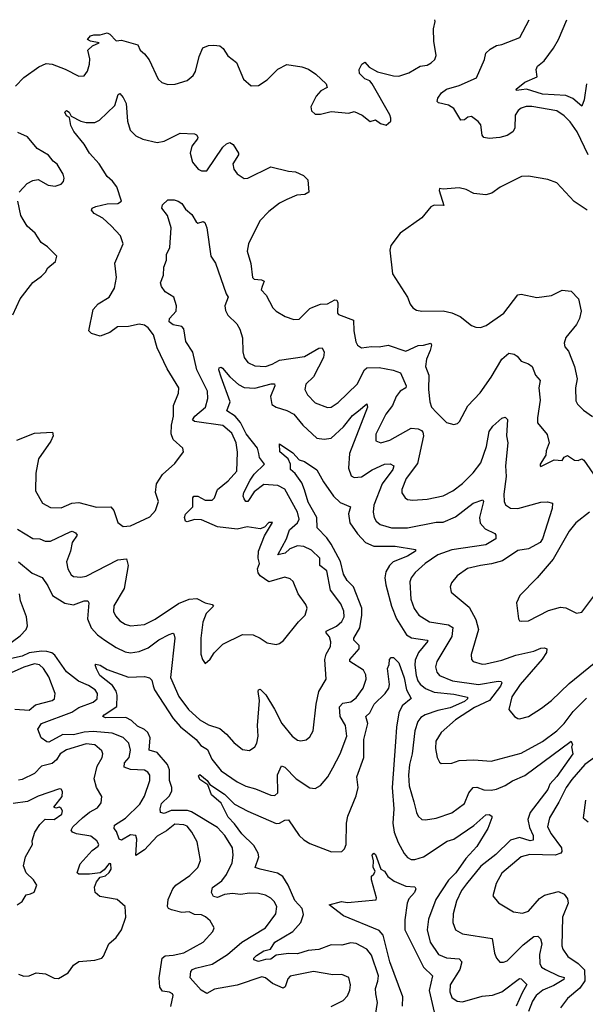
# Model space of a CAD drawing. Extents: x 1954683 to 2060285, y 904798 to 1016299.
# Tile 338 of 472: x 1986162 to 1989345, y 1010715 to 1016256. Entities that reach past the tile are written whole.
import ezdxf

# ---------------------------------------------------------------- set-up
doc = ezdxf.new("R2010")
doc.units = 0

msp = doc.modelspace()

# ---------------------------------------------------------------- linework, layer by layer
at = {"layer": '0CON10XD'}
for points in [[(1986138.1, 1015881.9), (1986185, 1015931.1), (1986269.8, 1015990.2), (1986310.6, 1016009.4), (1986345, 1016005.5), (1986417.6, 1015977.6), (1986495, 1015938), (1986525, 1015940), (1986543, 1015967), (1986554.2, 1016005), (1986555.7, 1016035), (1986546.2, 1016085), (1986571.2, 1016108.8), (1986610, 1016125), (1986560, 1016135), (1986542.5, 1016145), (1986560, 1016165), (1986578.3, 1016171.7), (1986615, 1016170), (1986655, 1016181.1), (1986668.8, 1016175), (1986705, 1016137.5), (1986735, 1016140), (1986827.5, 1016115), (1986840, 1016085), (1986864.2, 1016064.2), (1986889.7, 1016029.7), (1986940.8, 1015920.8), (1986962.3, 1015902.3), (1986995, 1015891.2), (1987036.1, 1015893.9), (1987105, 1015914.2), (1987138.7, 1015941.3), (1987152, 1015965), (1987171.2, 1016048.8), (1987192.7, 1016097.3), (1987225, 1016110.6), (1987255, 1016112.5), (1987288.1, 1016108.1), (1987306.7, 1016093.3), (1987332.4, 1016052.4), (1987382, 1016015), (1987421.2, 1015921.2), (1987465, 1015883.8), (1987505, 1015886.2), (1987555, 1015918), (1987615, 1015976.7), (1987665, 1016004), (1987750.7, 1015990.7), (1987786.7, 1015976.7), (1987828.8, 1015948.8), (1987885.9, 1015895.9), (1987893.3, 1015875), (1987856.7, 1015855), (1987831.2, 1015825), (1987801.2, 1015765), (1987805, 1015742.5), (1987825, 1015723.8), (1987855, 1015724), (1987915, 1015740), (1988015, 1015730), (1988045, 1015740), (1988088.8, 1015718.8), (1988135, 1015683.3), (1988165, 1015692.5), (1988192.3, 1015672.3), (1988225, 1015662.5), (1988250, 1015685), (1988251.7, 1015701.7), (1988245, 1015720), (1988145.7, 1015895.7), (1988132.3, 1015912.3), (1988105, 1015923.8), (1988075, 1015953.3), (1988072.5, 1015975), (1988087.5, 1016005), (1988105, 1016016.2), (1988129.5, 1015989.5), (1988175, 1015962), (1988265, 1015940), (1988295, 1015938.1), (1988352.6, 1015957.4), (1988415.6, 1015994.4), (1988455, 1016000.8), (1988477.4, 1016012.6), (1988498, 1016032), (1988506.7, 1016055), (1988493.1, 1016135), (1988490, 1016205), (1988500, 1016245), (1988498.5, 1016255.4)], [(1989361.3, 1015495), (1989299.6, 1015625), (1989261.1, 1015681.1), (1989227.3, 1015715), (1989185, 1015742.4), (1989045, 1015767.7), (1989012.8, 1015767.2), (1988985, 1015758.1), (1988967.5, 1015745), (1988950.7, 1015719.3), (1988948.9, 1015645), (1988938.1, 1015625), (1988905, 1015603.8), (1988865, 1015593.2), (1988805, 1015586.9), (1988773.9, 1015593.9), (1988765.5, 1015605.5), (1988757.5, 1015665), (1988742.5, 1015682.5), (1988705, 1015710.6), (1988685, 1015707.5), (1988665, 1015692.9), (1988645, 1015691.4), (1988605, 1015756.9), (1988575, 1015774.5), (1988518.5, 1015788.5), (1988510.8, 1015795), (1988514.4, 1015815), (1988536.7, 1015845), (1988564.3, 1015865.7), (1988635, 1015886.4), (1988732.1, 1015927.9), (1988777.3, 1016032.7), (1988785, 1016067.5), (1988809.7, 1016090.3), (1988845, 1016111.4), (1988875, 1016116.5), (1988976.2, 1016155), (1989029.1, 1016255.8)], [(1989352.5, 1015895), (1989339.5, 1015805), (1989325, 1015768.8), (1989275, 1015812.9), (1989235, 1015829.4), (1989105, 1015837.6), (1989015, 1015865.2), (1988957.5, 1015857.5), (1988956.2, 1015865), (1989005.5, 1015905), (1989074, 1015935), (1989068.5, 1015975), (1989075.7, 1015995), (1989113.3, 1016025), (1989166.5, 1016095), (1989195.4, 1016145), (1989240.9, 1016256)], [(1986145, 1013889.1), (1986245, 1013930), (1986345.7, 1013935.7), (1986350.8, 1013915), (1986336.9, 1013885), (1986267.5, 1013785), (1986252.5, 1013705), (1986250.8, 1013605), (1986290, 1013535), (1986335, 1013510.5), (1986395, 1013509.5), (1986455.5, 1013534.5), (1986495, 1013540), (1986595, 1013512.9), (1986674.1, 1013514.1), (1986692, 1013495), (1986715, 1013426.7), (1986745, 1013404.3), (1986785, 1013408.1), (1986895, 1013459.2), (1986925.4, 1013494.6), (1986942.2, 1013545), (1986926.7, 1013595), (1986930.9, 1013645), (1986965, 1013696), (1987035, 1013759.2), (1987084, 1013825), (1987080, 1013845), (1987025, 1013894.2), (1987014.5, 1013925), (1987015.5, 1013975), (1987026.9, 1014025), (1987027.3, 1014085), (1987055.4, 1014154.6), (1987057.1, 1014185), (1986991.7, 1014291.7), (1986935, 1014408.8), (1986915, 1014482), (1986885, 1014522.5), (1986865, 1014537.5), (1986835, 1014542.9), (1986775, 1014529.1), (1986713.2, 1014526.8), (1986670, 1014495), (1986615, 1014474.2), (1986565, 1014490.8), (1986550, 1014505), (1986575, 1014626), (1986603.1, 1014656.9), (1986664.5, 1014695.5), (1986695.6, 1014745), (1986706.7, 1014805), (1986697.1, 1014885), (1986744.3, 1014995), (1986729.2, 1015039.2), (1986676.2, 1015096.2), (1986628.9, 1015138.9), (1986580, 1015165), (1986566, 1015185), (1986570, 1015195), (1986590, 1015205), (1986655, 1015219.6), (1986715, 1015221.5), (1986734.2, 1015235), (1986707.9, 1015315), (1986685, 1015346.7), (1986655, 1015373.1), (1986610, 1015445), (1986554.4, 1015505), (1986524.3, 1015555), (1986466.6, 1015626.6), (1986450.1, 1015660.1), (1986441.2, 1015705), (1986425, 1015715.8), (1986415.7, 1015735), (1986425.8, 1015745), (1986440, 1015735), (1986452.3, 1015712.3), (1986506.7, 1015685), (1986535, 1015676.9), (1986585, 1015677.1), (1986610.2, 1015689.8), (1986697.8, 1015772.2), (1986715.9, 1015834.1), (1986725, 1015841.2), (1986745, 1015818.6), (1986761.8, 1015785), (1986769.1, 1015685), (1986783.8, 1015635), (1986815, 1015602.1), (1986855.5, 1015584.5), (1986935, 1015564.6), (1986975, 1015573.3), (1987065, 1015618.1), (1987145, 1015613.1), (1987157.3, 1015607.3), (1987164.6, 1015595), (1987162.8, 1015585), (1987130, 1015545), (1987121.5, 1015505), (1987135, 1015453.8), (1987166.7, 1015415), (1987185.7, 1015405.7), (1987215, 1015405.8), (1987305, 1015538.1), (1987325, 1015557.5), (1987345, 1015564.2), (1987363.4, 1015553.4), (1987394.2, 1015505), (1987394, 1015495), (1987361.9, 1015445), (1987367.1, 1015415), (1987385, 1015388), (1987425, 1015362), (1987445, 1015364.2), (1987575, 1015428.9), (1987675, 1015403.3), (1987715, 1015399.4), (1987758.3, 1015378.3), (1987783.3, 1015355), (1987790, 1015285), (1987766.8, 1015273.2), (1987721.7, 1015268.3), (1987665, 1015244.4), (1987625, 1015222.9), (1987565, 1015177.5), (1987514.2, 1015125), (1987449.2, 1014995), (1987443, 1014953), (1987463.2, 1014883.2), (1987472.2, 1014805), (1987481.2, 1014795), (1987521.9, 1014791.9), (1987536.9, 1014785), (1987526.7, 1014755), (1987520.8, 1014735), (1987548.8, 1014705), (1987586.7, 1014635), (1987605, 1014616.7), (1987655.8, 1014585.8), (1987705, 1014568), (1987735, 1014571.2), (1987795, 1014630), (1987811.1, 1014638.9), (1987855, 1014654.3), (1987895, 1014657.8), (1987935, 1014679.2), (1987947.5, 1014677.5), (1987952.5, 1014662.5), (1987951.4, 1014605), (1987956.6, 1014596.6), (1988040, 1014565), (1988042.2, 1014505), (1988053, 1014443), (1988063.3, 1014425), (1988085, 1014410), (1988142.5, 1014417.5), (1988185.3, 1014415.3), (1988235, 1014424.5), (1988335, 1014390.4), (1988405, 1014421.8), (1988435, 1014423.8), (1988476.4, 1014436.4), (1988479.5, 1014425), (1988472.5, 1014395), (1988452, 1014345), (1988445.4, 1014305), (1988465.4, 1014255), (1988462.9, 1014175), (1988469.5, 1014105), (1988480.6, 1014075), (1988507.8, 1014045), (1988565, 1013989.2), (1988605, 1013978), (1988625.5, 1013984.5), (1988637.1, 1013995), (1988685, 1014082.5), (1988753.5, 1014156.5), (1988815.3, 1014244.7), (1988875, 1014345.5), (1988915, 1014380), (1988944.1, 1014374.1), (1988962.7, 1014362.7), (1988984.6, 1014334.6), (1989025, 1014320), (1989047.1, 1014305), (1989065.6, 1014255), (1989090.8, 1014225), (1989082.9, 1014185), (1989091.1, 1014115), (1989075.5, 1014015), (1989076.7, 1013986.7), (1989130.9, 1013920.9), (1989141.4, 1013875), (1989125, 1013830), (1989124, 1013805), (1989091.1, 1013755), (1989090.8, 1013745), (1989095, 1013742.2), (1989170.9, 1013779.1), (1989214.5, 1013775.5), (1989225.5, 1013795), (1989245, 1013803.8), (1989285, 1013778), (1989304.5, 1013775.5), (1989325, 1013784), (1989337.9, 1013777.9), (1989409.2, 1013675)], [(1986158, 1015285), (1986203.8, 1015335), (1986235, 1015351.2), (1986266.1, 1015356.1), (1986322.5, 1015325), (1986360.5, 1015319.5), (1986395, 1015330), (1986407.5, 1015345), (1986412, 1015365), (1986406.8, 1015386.8), (1986373.6, 1015443.6), (1986350.5, 1015460.5), (1986324.2, 1015494.2), (1986260.6, 1015530.6), (1986205, 1015596.7), (1986150.9, 1015620.9)], [(1989355, 1015184), (1989283.4, 1015233.4), (1989185, 1015338.8), (1989135, 1015356), (1989025.7, 1015375.7), (1988985.8, 1015374.2), (1988865.8, 1015314.2), (1988819.7, 1015280.3), (1988785, 1015270), (1988717.7, 1015277.7), (1988675, 1015301.2), (1988635, 1015310), (1988545, 1015302.5), (1988525, 1015306.7), (1988522.5, 1015295), (1988550, 1015210), (1988495, 1015212.5), (1988475, 1015202.5), (1988425, 1015141.2), (1988302.5, 1015055), (1988251.2, 1014985), (1988245, 1014960), (1988260, 1014825), (1988344.2, 1014694.2), (1988359.2, 1014655), (1988374.5, 1014634.5), (1988395, 1014621.4), (1988425, 1014616.7), (1988545, 1014617.8), (1988595, 1014605.6), (1988641.2, 1014585), (1988704.3, 1014534.3), (1988730, 1014525), (1988755, 1014524), (1988786.7, 1014535), (1988886.2, 1014605), (1988965, 1014708), (1988985, 1014710.8), (1989072.3, 1014692.3), (1989155, 1014704), (1989215, 1014734.2), (1989265, 1014729.2), (1989308, 1014685), (1989322, 1014615), (1989312.5, 1014575), (1989295, 1014540), (1989235, 1014466.7), (1989226.2, 1014435), (1989230, 1014415), (1989250.7, 1014390.7), (1989283.8, 1014305), (1989299.2, 1014235), (1989290, 1014185), (1989291.7, 1014111.7), (1989301.7, 1014091.7), (1989335, 1014058), (1989385, 1014023.8)], [(1986122.5, 1014595), (1986164.5, 1014685.5), (1986235, 1014776.7), (1986285, 1014813.3), (1986307.5, 1014835), (1986320.7, 1014859.3), (1986362.5, 1014895), (1986370, 1014925), (1986318.3, 1014978.3), (1986283, 1015003), (1986248, 1015055), (1986204, 1015095), (1986180.7, 1015130.7), (1986168.6, 1015155), (1986150.8, 1015235)], [(1986972.7, 1014862.7), (1986987.9, 1014902.1), (1986988.6, 1014935), (1987006.6, 1014973.4), (1987014.6, 1015084.6), (1986994.4, 1015155), (1986962.5, 1015195), (1986965.5, 1015215), (1986995, 1015241.6), (1987031.7, 1015241.7), (1987054.5, 1015234.5), (1987075, 1015220.8), (1987095, 1015190), (1987130.2, 1015160.2), (1987155, 1015118), (1987165, 1015111.9), (1987195, 1015120), (1987203.3, 1015115), (1987216, 1015085), (1987238.2, 1014925), (1987264.4, 1014885), (1987323.8, 1014713.8), (1987335.8, 1014695), (1987316.2, 1014645), (1987320.2, 1014620.2), (1987334, 1014594), (1987384.7, 1014544.7), (1987400.4, 1014515), (1987415.3, 1014465), (1987417.9, 1014387.9), (1987425.5, 1014355), (1987446.7, 1014326.7), (1987485, 1014308.2), (1987545, 1014305.3), (1987581.9, 1014318.1), (1987625, 1014340.6), (1987765, 1014361.6), (1987845, 1014407.9), (1987865, 1014410), (1987874.6, 1014385), (1987872.5, 1014355), (1987815, 1014246.2), (1987772.7, 1014205), (1987766.5, 1014175), (1987781.1, 1014145), (1987825, 1014100), (1987895, 1014073.6), (1987915, 1014076.5), (1987955, 1014101.2), (1988061.2, 1014205), (1988102.9, 1014285), (1988115, 1014296.1), (1988185, 1014299.6), (1988264.3, 1014284.3), (1988305, 1014269.1), (1988337.5, 1014195), (1988334.7, 1014185.3), (1988303.9, 1014165), (1988280, 1014135), (1988260.7, 1014085), (1988223.5, 1014036.5), (1988167, 1013923), (1988166.8, 1013886.8), (1988195, 1013874.4), (1988245, 1013890), (1988365, 1013957.3), (1988404.1, 1013954.1), (1988424.3, 1013945), (1988431.5, 1013935), (1988434.7, 1013915), (1988400.6, 1013759.4), (1988338, 1013675), (1988313.2, 1013613.2), (1988313.6, 1013593.6), (1988330.8, 1013565), (1988345.5, 1013555.5), (1988375, 1013551.5), (1988455, 1013558.2), (1988545, 1013576.4), (1988600, 1013605), (1988654.1, 1013645.9), (1988713.6, 1013706.4), (1988757.5, 1013762.5), (1988790, 1013855), (1988805, 1013938.8), (1988825, 1013968), (1988875, 1014014.2), (1988895, 1014019.2), (1988906.6, 1014006.6), (1988902.1, 1013915), (1988908.5, 1013875), (1988896.7, 1013745), (1988900, 1013685), (1988886.9, 1013586.9), (1988888.2, 1013545), (1988895.5, 1013525.5), (1988925, 1013506.9), (1988965, 1013504.6), (1989095, 1013541.5), (1989132.2, 1013542.2), (1989160, 1013535), (1989159.1, 1013505), (1989104.7, 1013335), (1989092.2, 1013315), (1989025, 1013279.2), (1988965, 1013269.3), (1988878.5, 1013211.5), (1988816.8, 1013193.2), (1988754.8, 1013185.2), (1988682.9, 1013167.1), (1988623.8, 1013126.2), (1988592.4, 1013087.6), (1988584.2, 1013064.2), (1988590, 1013035), (1988691.1, 1012951.1), (1988729.5, 1012880.5), (1988744.6, 1012825), (1988703.1, 1012683.1), (1988704.3, 1012655), (1988715, 1012644.4), (1988765, 1012629.4), (1988785, 1012630.5), (1988875, 1012651.3), (1988955, 1012680.6), (1989055, 1012702.9), (1989095, 1012719), (1989115, 1012720.9), (1989128.6, 1012715), (1989127.9, 1012695), (1989103.2, 1012656.8), (1988978.5, 1012515), (1988931.8, 1012445), (1988915.8, 1012375), (1988946.7, 1012335), (1988965, 1012323.8), (1988975, 1012321.2), (1989025, 1012334.2), (1989098.9, 1012381.1), (1989155, 1012424.4), (1989255, 1012521.1), (1989395.5, 1012635)], [(1986149.3, 1013389.3), (1986235, 1013337.5), (1986275, 1013333.8), (1986305, 1013320.8), (1986335, 1013320.8), (1986445, 1013374.7), (1986457.1, 1013377.1), (1986475, 1013369.1), (1986484.5, 1013355), (1986457.2, 1013315), (1986447.3, 1013265), (1986425.4, 1013205), (1986432.5, 1013165), (1986452.2, 1013132.2), (1986465, 1013123.5), (1986505, 1013119.2), (1986535, 1013123.9), (1986715, 1013216), (1986762.1, 1013222.1), (1986772.2, 1013185), (1986750.5, 1013055), (1986692, 1012958), (1986690, 1012925), (1986701.1, 1012901.1), (1986725, 1012873.5), (1986755, 1012854.5), (1986785, 1012844.6), (1986865, 1012851.8), (1986925, 1012882.9), (1987055, 1012970.4), (1987115, 1012995.4), (1987158.5, 1012998.5), (1987205, 1012974.5), (1987245.7, 1012965), (1987252.9, 1012955), (1987211.2, 1012915), (1987191.8, 1012865), (1987181.4, 1012775), (1987182, 1012685), (1987190, 1012655), (1987205, 1012632.5), (1987233, 1012657), (1987257, 1012693), (1987305, 1012742), (1987415, 1012795.7), (1987475, 1012794), (1987516.1, 1012776.1), (1987555, 1012748.8), (1987605, 1012740.8), (1987625, 1012746), (1987646.8, 1012763.2), (1987731.9, 1012868.1), (1987768.1, 1012905), (1987779.4, 1012945), (1987772.2, 1012965), (1987730, 1013025), (1987700.8, 1013095), (1987685, 1013109.2), (1987655, 1013118.1), (1987565, 1013093.5), (1987515, 1013126.7), (1987503.8, 1013143.8), (1987500.6, 1013165), (1987511.1, 1013195), (1987504.1, 1013225), (1987506.2, 1013265), (1987538.9, 1013351.1), (1987585, 1013427.5), (1987565, 1013426.7), (1987539.2, 1013400.8), (1987515, 1013390.8), (1987441.3, 1013401.3), (1987385, 1013389.8), (1987275, 1013401.6), (1987185, 1013441.6), (1987145, 1013443.1), (1987105, 1013430.3), (1987094.7, 1013434.7), (1987089.8, 1013455), (1987095.8, 1013474.2), (1987136.8, 1013515), (1987137.2, 1013565), (1987142.5, 1013575), (1987165, 1013574.1), (1987205, 1013552.2), (1987245, 1013553.1), (1987258.6, 1013565), (1987275, 1013611.4), (1987335, 1013660.5), (1987383.5, 1013715), (1987387.4, 1013822.6), (1987379.5, 1013875), (1987355, 1013930), (1987305, 1013972.2), (1987145.2, 1013995.2), (1987135, 1014004), (1987147.6, 1014025), (1987207.2, 1014075), (1987221.5, 1014125), (1987219.7, 1014165), (1987158.8, 1014285), (1987135.4, 1014385), (1987097.8, 1014445), (1987085, 1014515.6), (1987075, 1014528.9), (1987025, 1014539), (1987002.3, 1014555), (1987005.3, 1014575), (1987042.3, 1014615), (1987044.5, 1014645), (1987029.4, 1014695), (1986980.8, 1014725), (1986959.2, 1014755), (1986954.2, 1014775), (1986970.9, 1014819.1), (1986972.7, 1014862.7)], [(1986155, 1013205.6), (1986231.3, 1013141.3), (1986287.4, 1013117.4), (1986320.5, 1013070.5), (1986346.7, 1013016.7), (1986415, 1012972.7), (1986465, 1012962.5), (1986525, 1012985.5), (1986545.5, 1012985.5), (1986550.6, 1012975), (1986544, 1012885), (1986563.8, 1012833.8), (1986599.5, 1012795), (1986640.5, 1012765), (1986705, 1012722.8), (1986755, 1012699.7), (1986785, 1012693.5), (1986835, 1012700.7), (1986885, 1012720.7), (1986945, 1012765.9), (1987003.1, 1012796.9), (1987023.3, 1012803.3), (1987029.9, 1012799.9), (1987035.3, 1012775.3), (1987010.3, 1012555), (1987057.8, 1012447.8), (1987112.3, 1012375), (1987175, 1012316.9), (1987225, 1012288.8), (1987287.4, 1012267.4), (1987325.7, 1012235), (1987367.8, 1012187.8), (1987415, 1012150), (1987455, 1012144), (1987485, 1012163.8), (1987495.6, 1012185), (1987503.5, 1012225), (1987500.7, 1012285), (1987511.2, 1012425), (1987504.7, 1012475.3), (1987505.9, 1012484.1), (1987515, 1012488.6), (1987546.9, 1012456.9), (1987596.7, 1012376.7), (1987637.9, 1012295), (1987695.6, 1012225), (1987725, 1012201.9), (1987745, 1012197.1), (1987775, 1012204.2), (1987795, 1012220), (1987813.1, 1012255), (1987831.1, 1012405), (1987845.5, 1012475), (1987887.5, 1012545), (1987879.2, 1012655), (1987887.1, 1012685), (1987910.9, 1012729.1), (1987913.8, 1012755), (1987905, 1012782.9), (1987886.5, 1012805), (1987886.7, 1012815), (1987945, 1012844), (1987975, 1012870), (1987987.3, 1012895), (1987986.9, 1012926.9), (1987969.1, 1012969.1), (1987912.1, 1013045), (1987890.8, 1013155), (1987850.2, 1013185), (1987850.9, 1013225), (1987805, 1013270.4), (1987762, 1013292), (1987725, 1013295.3), (1987681.7, 1013278.3), (1987656.7, 1013253.3), (1987614, 1013244), (1987664, 1013335), (1987680, 1013385), (1987725.3, 1013425), (1987734.3, 1013445), (1987726, 1013485), (1987653.3, 1013613.3), (1987615, 1013635.2), (1987535, 1013640), (1987481.5, 1013598.5), (1987445, 1013544.4), (1987435, 1013544), (1987425, 1013559.2), (1987420, 1013575), (1987423.3, 1013595), (1987458.3, 1013665), (1987481.3, 1013698.7), (1987540.4, 1013755), (1987511.5, 1013791.5), (1987507.4, 1013815), (1987500, 1013845), (1987437.4, 1013925), (1987405, 1013988.7), (1987373.8, 1014025), (1987328, 1014055), (1987347.2, 1014105), (1987295.4, 1014245), (1987282.9, 1014285), (1987285, 1014297.5), (1987295, 1014301.4), (1987304, 1014295), (1987345, 1014245.5), (1987393.7, 1014203.7), (1987425, 1014186.2), (1987485, 1014181.8), (1987576.3, 1014206.3), (1987596.6, 1014206.6), (1987597.5, 1014195), (1987572.9, 1014135), (1987581.3, 1014091.3), (1987605, 1014075.4), (1987665, 1014056.7), (1987705, 1014036.2), (1987755, 1013974.5), (1987835, 1013901.1), (1987875, 1013894.7), (1987915, 1013901.4), (1987985, 1013964.1), (1988035, 1014028.5), (1988068, 1014055), (1988115, 1014094), (1988119.7, 1014075), (1988017.4, 1013815), (1988013.1, 1013733.1), (1988028.3, 1013688.3), (1988045, 1013679.4), (1988085, 1013683.1), (1988146.5, 1013723.5), (1988215, 1013754.7), (1988247.1, 1013757.1), (1988266.9, 1013745), (1988262.9, 1013725), (1988201.9, 1013645), (1988154.7, 1013525), (1988151.3, 1013485), (1988157.7, 1013455), (1988169.1, 1013435), (1988191.1, 1013415), (1988255, 1013396), (1988345, 1013395.9), (1988505, 1013427.6), (1988545, 1013428.8), (1988615, 1013458.7), (1988715, 1013536.2), (1988768, 1013555), (1988772.5, 1013545), (1988749.4, 1013455), (1988752.7, 1013422.7), (1988781.1, 1013391.1), (1988835.8, 1013365), (1988842.5, 1013355), (1988842, 1013335), (1988785, 1013301.3), (1988595, 1013272), (1988515.5, 1013245), (1988444.6, 1013195), (1988388.5, 1013145), (1988365.5, 1013115), (1988357, 1013093), (1988362.5, 1012995), (1988383, 1012943), (1988408.5, 1012905), (1988467.7, 1012867.7), (1988575, 1012850.8), (1988599.6, 1012835), (1988593.3, 1012785), (1988509.2, 1012645), (1988502.5, 1012615), (1988510.5, 1012585), (1988524.4, 1012565), (1988597.5, 1012535), (1988745, 1012515.6), (1988854.1, 1012534.1), (1988871.8, 1012531.8), (1988875.3, 1012525), (1988867.8, 1012505), (1988806.5, 1012425), (1988721.5, 1012385), (1988615, 1012315.3), (1988534.4, 1012245), (1988504.6, 1012195.4), (1988502.2, 1012155), (1988510.8, 1012105), (1988525, 1012077.5), (1988535, 1012071.2), (1988595, 1012072.5), (1988635, 1012087.3), (1988718, 1012092), (1988816, 1012084), (1988985, 1012127.7), (1989104.4, 1012195), (1989185, 1012254.7), (1989225.9, 1012295), (1989277.3, 1012362.7), (1989351.3, 1012438.7)], [(1987765, 1013611.2), (1987749.5, 1013649.5), (1987711.7, 1013701.7), (1987685.8, 1013725), (1987685.5, 1013755.5), (1987673.8, 1013785), (1987625.6, 1013825), (1987625, 1013870), (1987698.6, 1013818.6), (1987735, 1013778.8), (1987765, 1013770), (1987835, 1013723.3), (1987872.5, 1013655), (1987928.2, 1013575), (1987965, 1013538.8), (1988023.8, 1013515), (1988012.7, 1013475), (1988020.8, 1013425), (1988062.3, 1013362.3), (1988107.8, 1013315), (1988155, 1013294.1), (1988275, 1013294), (1988388.8, 1013275), (1988389.4, 1013265), (1988345, 1013236.8), (1988264.5, 1013205.5), (1988242.7, 1013185), (1988221.7, 1013148.3), (1988216.9, 1013115), (1988221.8, 1013075), (1988254.7, 1012955.3), (1988283.1, 1012885), (1988339.2, 1012795), (1988367.8, 1012777.8), (1988454.4, 1012764.4), (1988458.8, 1012758.8), (1988406, 1012695), (1988388.5, 1012651.5), (1988385.3, 1012624.7), (1988392.7, 1012565), (1988402, 1012535), (1988415, 1012516.7), (1988445, 1012491.7), (1988495, 1012472), (1988605, 1012460.2), (1988683.1, 1012443.1), (1988682, 1012435), (1988665, 1012419.4), (1988585, 1012383), (1988515, 1012368.5), (1988443.1, 1012345), (1988419.8, 1012330.2), (1988402.7, 1012307.3), (1988385.3, 1012255), (1988371.2, 1012125), (1988356.4, 1012065), (1988349.7, 1012005), (1988354.7, 1011945), (1988380.4, 1011855), (1988394.6, 1011794.6), (1988405, 1011774), (1988425.5, 1011755.5), (1988445, 1011753.3), (1988505, 1011763.3), (1988595, 1011793.6), (1988665, 1011845.6), (1988688.9, 1011905), (1988714.7, 1011935.3), (1988735, 1011936.4), (1988775, 1011921.8), (1988815, 1011920.6), (1988846.3, 1011926.3), (1988895, 1011946.5), (1988935, 1011972.5), (1989005, 1012003.5), (1989265, 1012196.2), (1989272.5, 1012175), (1989267.5, 1012165), (1989275.6, 1012125), (1989185, 1011997.1), (1989145.9, 1011955), (1989134, 1011925), (1989034.8, 1011795.2), (1989022.3, 1011755), (1989031.1, 1011711.1), (1989051.9, 1011665), (1989051.8, 1011638.2), (1989035, 1011635.3), (1988975, 1011654.3), (1988925, 1011639.6), (1988841.8, 1011558.2), (1988757.6, 1011492.4), (1988675.9, 1011394.1), (1988648.2, 1011355), (1988621.3, 1011295), (1988600.8, 1011225), (1988599.1, 1011175), (1988614.2, 1011135), (1988655, 1011111.9), (1988820.8, 1011085), (1988833.7, 1011003.7), (1988845.6, 1010975.6), (1988865, 1010952), (1988885, 1010951.9), (1988905, 1010960.6), (1988995, 1011050.9), (1989055, 1011096.2), (1989078.6, 1011098.6), (1989093.3, 1011083.3), (1989100.6, 1011055), (1989087.4, 1010995), (1989089.2, 1010945), (1989099.1, 1010925), (1989121, 1010911), (1989195, 1010875.3), (1989226.5, 1010866.5), (1989225.4, 1010855), (1989168.6, 1010821.4), (1989105.5, 1010795), (1989068, 1010765), (1989047.5, 1010732.5), (1989025.9, 1010675)], [(1987915, 1010703.5), (1987982.7, 1010737.3), (1988006.2, 1010763.8), (1988020.5, 1010795), (1988024.5, 1010825), (1988015, 1010866.9), (1987975, 1010882.9), (1987925, 1010880.9), (1987815, 1010900.8), (1987685, 1010873.5), (1987670.7, 1010859.3), (1987655.6, 1010814.4), (1987645, 1010805.5), (1987585, 1010832.5), (1987545, 1010864.5), (1987525, 1010870.4), (1987385, 1010822.3), (1987258.7, 1010801.3), (1987215, 1010775.6), (1987183.3, 1010795), (1987122.2, 1010865), (1987125, 1010899.4), (1987135, 1010911.8), (1987152.1, 1010917.9), (1987245, 1010941.1), (1987331.6, 1010995), (1987411.8, 1011065), (1987546.2, 1011145), (1987603.3, 1011225), (1987610, 1011265), (1987595, 1011294.4), (1987575, 1011312.3), (1987545, 1011328.8), (1987505, 1011339.6), (1987455, 1011340.8), (1987405, 1011332.5), (1987358.9, 1011338.9), (1987314, 1011334), (1987275, 1011316.6), (1987252.8, 1011322.8), (1987241.6, 1011345), (1987247.4, 1011372.6), (1987299.3, 1011410.7), (1987325.3, 1011445), (1987357.7, 1011512.3), (1987363.9, 1011555), (1987360, 1011595), (1987316.8, 1011665), (1987275, 1011710.9), (1987128.5, 1011798.5), (1987105.4, 1011805.4), (1987065, 1011806.5), (1987014.3, 1011805.7), (1986975, 1011789.7), (1986954.7, 1011794.7), (1986952.8, 1011815), (1986960.3, 1011845), (1987003.5, 1011886.5), (1987018.6, 1011915), (1987019, 1011935), (1987004.9, 1011975), (1987005.2, 1012035), (1986993.6, 1012065), (1986935, 1012132.5), (1986890.4, 1012145), (1986895.7, 1012215), (1986883.5, 1012245), (1986865, 1012261.6), (1986825, 1012280.5), (1986792, 1012312), (1986758.5, 1012328.5), (1986645, 1012327.5), (1986630, 1012335), (1986637.1, 1012345), (1986709.4, 1012390.6), (1986710.8, 1012455), (1986705, 1012478.1), (1986685, 1012508.5), (1986613.5, 1012565), (1986593.7, 1012603.7), (1986586.7, 1012625), (1986591.2, 1012628.8), (1986615, 1012624.5), (1986655, 1012598.9), (1986775, 1012556.2), (1986865, 1012560), (1986893.3, 1012553.3), (1986905, 1012538.8), (1986912.1, 1012507.9), (1986920.8, 1012485), (1987025, 1012323.8), (1987067.7, 1012277.7), (1987155, 1012205.3), (1987181.9, 1012171.9), (1987219.6, 1012149.6), (1987242.9, 1012095), (1987295, 1012029.7), (1987385, 1011967.3), (1987435, 1011942.5), (1987488.8, 1011928.8), (1987575, 1011891.4), (1987598.7, 1011891.3), (1987614.4, 1011905.6), (1987613.1, 1012006.9), (1987635, 1012058), (1987655, 1012050), (1987717.1, 1011985), (1987795, 1011934.2), (1987825, 1011930), (1987855, 1011947.5), (1987895.7, 1011995), (1987925, 1012046), (1987964.7, 1012125.3), (1988002.9, 1012225), (1987995.3, 1012285), (1987966.5, 1012335), (1987961, 1012389), (1987980.5, 1012409.5), (1988025, 1012417.7), (1988055, 1012439.5), (1988095.7, 1012494.3), (1988112.5, 1012545), (1988109.4, 1012569.4), (1988096.9, 1012595), (1988020.4, 1012645), (1988020.8, 1012655), (1988071.8, 1012715), (1988072.5, 1012735), (1988042.2, 1012765), (1988041.8, 1012775), (1988076.6, 1012833.4), (1988088.4, 1012905), (1988087.3, 1012945), (1988039.8, 1013065), (1988005, 1013100.6), (1987984.3, 1013135), (1987966.6, 1013206.6), (1987915, 1013304.6), (1987890.5, 1013340.5), (1987836.4, 1013396.4), (1987833.5, 1013455), (1987785, 1013540.8), (1987765, 1013611.2)], [(1989368.1, 1013485), (1989291.5, 1013425), (1989255, 1013378.6), (1989165, 1013220.8), (1989075, 1013116), (1988976.2, 1013015), (1988958.8, 1012975), (1988968.8, 1012885), (1988975, 1012873.8), (1988985, 1012871.2), (1989025, 1012873.1), (1989138.1, 1012931.9), (1989205, 1012951.1), (1989235, 1012946.7), (1989295, 1012916), (1989325, 1012922), (1989405, 1013027.1)], [(1986048.8, 1012705), (1986165, 1012788.8), (1986198, 1012825), (1986205.9, 1012845), (1986199.5, 1012895), (1986165.4, 1012985), (1986160.4, 1013025)], [(1987013.2, 1010703.2), (1987026.4, 1010765), (1987021.1, 1010775), (1987005, 1010783.8), (1986965, 1010790), (1986951.1, 1010811.1), (1986946, 1010865), (1986963.3, 1010975), (1986981.2, 1010988.8), (1987025, 1010991.1), (1987085.3, 1011004.7), (1987194, 1011065), (1987248, 1011125), (1987256.2, 1011145), (1987233.3, 1011185), (1987207.3, 1011207.3), (1987185, 1011218.5), (1987145, 1011221.1), (1987115, 1011235.6), (1987075, 1011231.9), (1987017.1, 1011247.1), (1987000, 1011255), (1986994.4, 1011265), (1986996.9, 1011305), (1987023.1, 1011365), (1987041.4, 1011385), (1987119.5, 1011440.5), (1987164.4, 1011485), (1987179.4, 1011525), (1987160.2, 1011630.2), (1987130.4, 1011685), (1987105, 1011717.3), (1987085, 1011726.1), (1987035, 1011728.2), (1986988, 1011692), (1986935, 1011661.3), (1986865, 1011584.7), (1986815, 1011552.5), (1986822, 1011645), (1986814.8, 1011664.8), (1986785, 1011669.5), (1986735, 1011639.2), (1986721.6, 1011645), (1986707, 1011687), (1986694.1, 1011705), (1986695, 1011722.9), (1986757.3, 1011762.7), (1986837.7, 1011842.3), (1986864.2, 1011885.8), (1986894.4, 1011974.4), (1986893.5, 1012005), (1986882.3, 1012022.3), (1986865, 1012032.3), (1986785, 1012035.8), (1986749.7, 1012049.7), (1986750.8, 1012075), (1986777.9, 1012105), (1986786, 1012145), (1986776.8, 1012185), (1986745, 1012217.2), (1986681.9, 1012241.9), (1986575, 1012251.3), (1986525, 1012247.3), (1986465, 1012232.4), (1986405, 1012233.2), (1986325, 1012191.1), (1986315, 1012191.9), (1986282, 1012215), (1986263, 1012263), (1986283.6, 1012296.4), (1986455, 1012359.6), (1986495, 1012385.8), (1986574.4, 1012415), (1986598, 1012435), (1986600, 1012465), (1986585.8, 1012485.8), (1986549.5, 1012509.5), (1986493.5, 1012533.5), (1986425.5, 1012585.5), (1986359.8, 1012679.8), (1986343.2, 1012693.2), (1986315, 1012701.4), (1986285, 1012703.2), (1986215, 1012692.8), (1986175, 1012675.2), (1986045.7, 1012645.7)], [(1988165.4, 1010655), (1988176.2, 1010725), (1988166.2, 1010775), (1988164.7, 1010805), (1988178.1, 1010845), (1988180.6, 1010875), (1988141.6, 1010991.6), (1988116.6, 1011026.6), (1988055, 1011058.5), (1988025, 1011060.9), (1987975, 1011049.1), (1987915, 1011050), (1987845.3, 1011024.7), (1987785, 1011017.8), (1987725, 1010999.1), (1987675, 1011002), (1987605, 1010991.8), (1987575, 1010969.3), (1987545, 1010968.2), (1987505, 1010956.8), (1987479.4, 1010965), (1987480.5, 1010975), (1987495, 1010990), (1987535, 1011016), (1987573.8, 1011026.2), (1987598.5, 1011065), (1987699.1, 1011125), (1987743.4, 1011176.6), (1987759.6, 1011220.4), (1987751.7, 1011255), (1987709.8, 1011299.8), (1987673.7, 1011385), (1987642.7, 1011435), (1987613, 1011453), (1987515.7, 1011475), (1987487.8, 1011485), (1987507.3, 1011545), (1987504, 1011565), (1987479.8, 1011609.8), (1987411.8, 1011675), (1987371.2, 1011731.2), (1987335, 1011769.1), (1987296.4, 1011846.4), (1987241.5, 1011895), (1987220, 1011950), (1987175, 1011980), (1987168, 1012002), (1987175, 1012009.4), (1987216.4, 1011975), (1987231.4, 1011951.4), (1987315, 1011898.8), (1987371.7, 1011841.7), (1987445, 1011802.7), (1987605, 1011732.6), (1987625, 1011733.9), (1987655, 1011752.5), (1987675, 1011754.4), (1987735.3, 1011665.3), (1987760.9, 1011640.9), (1987795, 1011620.5), (1987917, 1011573), (1987975, 1011574.4), (1987990.2, 1011589.8), (1987999.6, 1011615), (1988001.8, 1011735), (1988008.9, 1011775), (1988055, 1011888), (1988066.2, 1011935), (1988060.2, 1011995), (1988098.8, 1012105), (1988099.3, 1012205), (1988121.5, 1012295), (1988109.4, 1012335), (1988131.8, 1012355), (1988157.6, 1012405), (1988218.8, 1012465), (1988239.5, 1012495), (1988242.7, 1012515), (1988231.2, 1012605), (1988241.7, 1012628.3), (1988244.1, 1012655.9), (1988252.3, 1012667.7), (1988265, 1012667.1), (1988295, 1012637.5), (1988325, 1012553.1), (1988338.2, 1012485), (1988364.3, 1012435.7), (1988314.8, 1012395.2), (1988296.5, 1012355), (1988282.2, 1012275), (1988277.4, 1012192.6), (1988258.9, 1011935), (1988268.1, 1011815), (1988262.5, 1011735), (1988270.3, 1011685), (1988291.2, 1011625), (1988325, 1011564.4), (1988345, 1011541.1), (1988365, 1011531.1), (1988385, 1011529.5), (1988435, 1011545.5), (1988567, 1011633), (1988605, 1011644.7), (1988717.7, 1011722.3), (1988785, 1011780.8), (1988805, 1011784), (1988818.8, 1011775), (1988820, 1011765), (1988796, 1011705), (1988735, 1011603.3), (1988673.4, 1011536.6), (1988616.3, 1011455), (1988575.2, 1011414.8), (1988504.3, 1011305), (1988462, 1011195), (1988454.7, 1011135), (1988472.2, 1011065), (1988520, 1010995), (1988565, 1010976.4), (1988635, 1010970.4), (1988651.2, 1010955), (1988639.2, 1010910.8), (1988584.7, 1010825), (1988583.2, 1010785), (1988594.1, 1010754.1), (1988625, 1010732.9), (1988655, 1010729.2), (1988765, 1010760.5), (1988822.8, 1010767.2), (1988875, 1010785.3), (1988975, 1010860), (1988985, 1010858.9), (1989016.6, 1010826.6), (1988989.3, 1010780.7), (1988956.3, 1010705)], [(1986135, 1012375.5), (1986215, 1012370.6), (1986249.8, 1012400.2), (1986344.5, 1012425.5), (1986357.1, 1012435), (1986360.5, 1012465), (1986325, 1012558.6), (1986295.2, 1012605.2), (1986273.3, 1012625), (1986245, 1012631.4), (1986185, 1012612.6), (1986096.9, 1012573.1)], [(1986155, 1010885.6), (1986185, 1010874.4), (1986215, 1010876.4), (1986255, 1010892.5), (1986306.4, 1010886.4), (1986355, 1010861.9), (1986379.4, 1010860.6), (1986435, 1010892.5), (1986464.3, 1010935.7), (1986493.7, 1010956.3), (1986585, 1010963.5), (1986623.8, 1010975), (1986634.3, 1010985.7), (1986663.1, 1011055), (1986705, 1011092), (1986734, 1011135), (1986758.8, 1011205), (1986755.8, 1011265.8), (1986710, 1011305), (1986612.7, 1011322.7), (1986586.9, 1011345), (1986583.5, 1011375), (1986595, 1011404), (1986615, 1011430), (1986645, 1011437.5), (1986665, 1011456.4), (1986676.6, 1011475), (1986675, 1011506.2), (1986665, 1011508.6), (1986637.8, 1011472.2), (1986615, 1011455.6), (1986555, 1011447.6), (1986495, 1011448.6), (1986486, 1011455), (1986501.9, 1011505), (1986570, 1011580), (1986604, 1011605), (1986608, 1011615), (1986595.4, 1011635.4), (1986561.8, 1011661.8), (1986482, 1011675), (1986458.6, 1011685), (1986451.1, 1011695), (1986461.2, 1011715), (1986515, 1011765.3), (1986555, 1011796.1), (1986599.8, 1011820.2), (1986620.2, 1011849.8), (1986624.3, 1011885), (1986594.6, 1011934.6), (1986580.5, 1011985), (1986597.9, 1012055), (1986626.2, 1012105), (1986630, 1012125), (1986625, 1012142), (1986584.2, 1012175), (1986535, 1012180.7), (1986425, 1012147.8), (1986390, 1012125), (1986368.1, 1012091.9), (1986345, 1012070.4), (1986285, 1012055.9), (1986245, 1012013.3), (1986175, 1011980), (1986155, 1011976.9)], [(1989396.3, 1012105), (1989341.8, 1012065), (1989269, 1011981), (1989237.3, 1011935), (1989197.1, 1011852.9), (1989144.7, 1011765), (1989133.4, 1011715), (1989153.9, 1011673.9), (1989210.8, 1011595), (1989214.1, 1011575.9), (1989208.5, 1011565), (1989175.6, 1011554.4), (1989032.4, 1011557.6), (1988985, 1011544.6), (1988875, 1011452.5), (1988844.4, 1011395), (1988824, 1011325), (1988857, 1011287), (1988942, 1011235), (1988992.1, 1011227.9), (1989025, 1011240), (1989088.5, 1011311.5), (1989115, 1011330), (1989195, 1011350.6), (1989226.1, 1011336.1), (1989245, 1011308.8), (1989249.1, 1011285), (1989217.5, 1011205), (1989213.9, 1011043.9), (1989219.4, 1011025), (1989246.5, 1010985), (1989305.3, 1010945.3), (1989340, 1010910), (1989343, 1010847), (1989314.2, 1010805.8)], [(1986223, 1011337), (1986243, 1011347), (1986258, 1011385), (1986239.2, 1011415), (1986197.5, 1011455), (1986183.8, 1011495), (1986194, 1011545), (1986233.3, 1011615), (1986231.2, 1011635), (1986247.9, 1011685), (1986275, 1011728.1), (1986305, 1011757.1), (1986355, 1011755.6), (1986399.5, 1011785), (1986401.8, 1011805), (1986395, 1011817.1), (1986385, 1011824.2), (1986365, 1011818.8), (1986353.8, 1011825), (1986400.4, 1011885), (1986402.7, 1011912.7), (1986395.5, 1011925.5), (1986385, 1011927.1), (1986265, 1011886.7), (1986205, 1011856.4), (1986125, 1011844.6)], [(1989346.9, 1011865), (1989334, 1011764), (1989362.3, 1011742.3)], [(1988316, 1010705), (1988317.9, 1010757.9), (1988244.3, 1010955), (1988207.8, 1011105), (1988185, 1011130.5), (1987983.8, 1011213.8), (1987903.3, 1011275), (1987973.3, 1011293.3), (1988007.5, 1011287.5), (1988167.3, 1011302.7), (1988170, 1011315), (1988141.4, 1011415), (1988142.7, 1011437.3), (1988155, 1011447.5), (1988162.5, 1011465), (1988151.4, 1011485), (1988152.7, 1011522.7), (1988146.2, 1011555), (1988155, 1011566.7), (1988165, 1011557.5), (1988195, 1011476.7), (1988214.2, 1011464.2), (1988233.3, 1011435), (1988268.9, 1011408.9), (1988335, 1011380), (1988385, 1011376), (1988391.2, 1011365), (1988384, 1011345), (1988351.9, 1011308.1), (1988341.8, 1011285), (1988328.9, 1011191.1), (1988329.3, 1011135), (1988435, 1010923.8), (1988486.2, 1010875), (1988466.6, 1010793.4), (1988505, 1010622.2)], [(1986147.5, 1011275), (1986175.7, 1011294.3), (1986198.3, 1011331.7), (1986223, 1011337)], [(1989314.2, 1010805.8), (1989245, 1010748.9), (1989205.6, 1010695)]]:
    msp.add_lwpolyline(points, dxfattribs=at)

doc.saveas('drawing.dxf')
